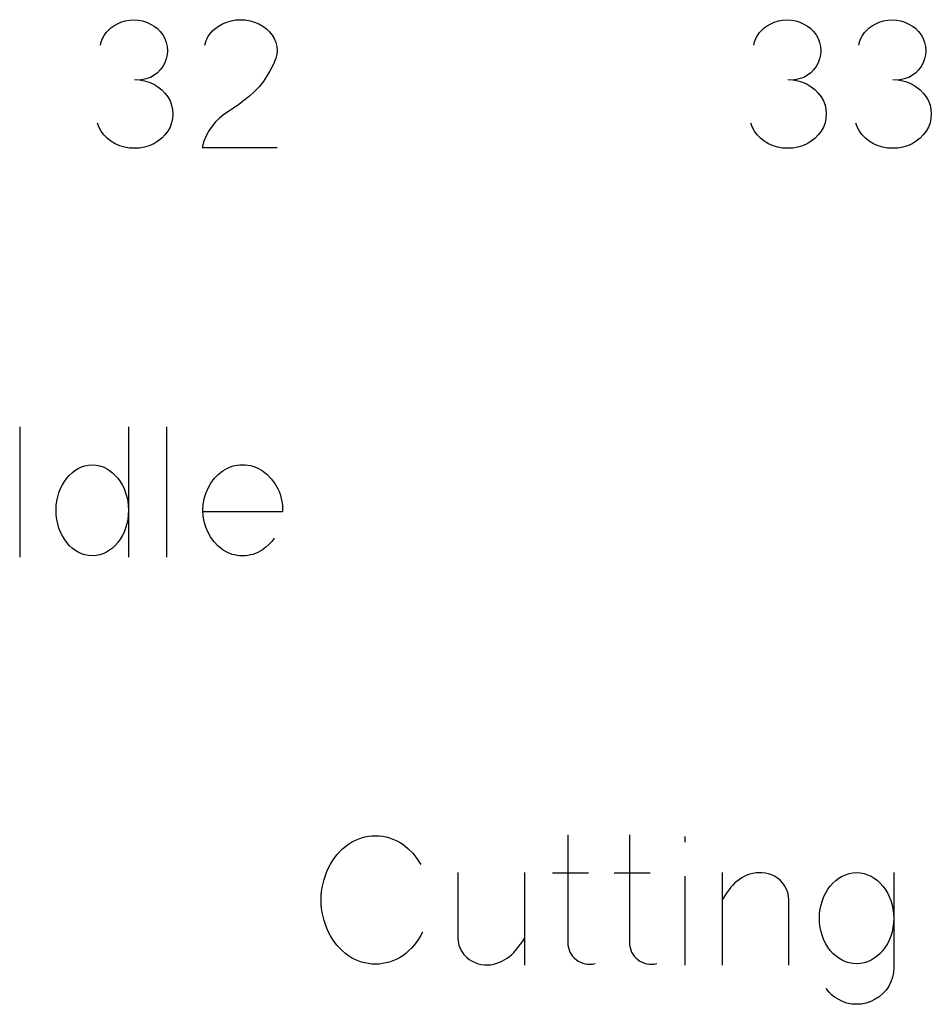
# Model space of a CAD drawing. Header units: inches. Extents: x 1880 to 2363, y -453 to -54.
# Tile 579 of 656: x 1908.248 to 1908.458, y -68.232 to -68.006. Entities that reach past the tile are written whole.
import ezdxf

# ---------------------------------------------------------------- set-up
doc = ezdxf.new("R2010")
doc.units = ezdxf.units.IN
doc.header["$LTSCALE"] = 0.5
doc.header["$MEASUREMENT"] = 0

msp = doc.modelspace()

# ---------------------------------------------------------------- linework, layer by layer
at = {"color": 7, "linetype": 'Continuous'}
for p, q in [((1908.26946, -68.00738), (1908.27011, -68.00692)), ((1908.27011, -68.00692), (1908.2708, -68.00653)), ((1908.2708, -68.00653), (1908.27174, -68.00611)), ((1908.27174, -68.00611), (1908.27271, -68.00582)), ((1908.27271, -68.00582), (1908.27369, -68.00564)), ((1908.27369, -68.00564), (1908.2747, -68.00558)), ((1908.2747, -68.00558), (1908.27571, -68.00564)), ((1908.27571, -68.00564), (1908.27669, -68.00582)), ((1908.27669, -68.00582), (1908.27765, -68.00611)), ((1908.27765, -68.00611), (1908.2786, -68.00653)), ((1908.2786, -68.00653), (1908.27942, -68.00701)), ((1908.27942, -68.00701), (1908.28016, -68.00759)), ((1908.29328, -68.0077), (1908.2942, -68.00702)), ((1908.2942, -68.00702), (1908.29515, -68.00647)), ((1908.29515, -68.00647), (1908.29613, -68.00607)), ((1908.29613, -68.00607), (1908.29713, -68.00579)), ((1908.29713, -68.00579), (1908.29821, -68.0056)), ((1908.29821, -68.0056), (1908.2993, -68.00554)), ((1908.2993, -68.00554), (1908.30038, -68.0056)), ((1908.30038, -68.0056), (1908.30148, -68.00579)), ((1908.30148, -68.00579), (1908.30251, -68.00609)), ((1908.30251, -68.00609), (1908.30348, -68.00649)), ((1908.30348, -68.00649), (1908.30439, -68.007)), ((1908.30439, -68.007), (1908.30525, -68.00761)), ((1908.41985, -68.00738), (1908.42049, -68.00692)), ((1908.42049, -68.00692), (1908.42119, -68.00653)), ((1908.42119, -68.00653), (1908.42213, -68.00611)), ((1908.42213, -68.00611), (1908.42309, -68.00582)), ((1908.42309, -68.00582), (1908.42407, -68.00564)), ((1908.42407, -68.00564), (1908.42508, -68.00558)), ((1908.42508, -68.00558), (1908.42609, -68.00564)), ((1908.42609, -68.00564), (1908.42707, -68.00582)), ((1908.42707, -68.00582), (1908.42804, -68.00611)), ((1908.42804, -68.00611), (1908.42898, -68.00653)), ((1908.42898, -68.00653), (1908.42981, -68.00701)), ((1908.42981, -68.00701), (1908.43054, -68.00759)), ((1908.44402, -68.00738), (1908.44466, -68.00692)), ((1908.44466, -68.00692), (1908.44536, -68.00653)), ((1908.44536, -68.00653), (1908.4463, -68.00611)), ((1908.4463, -68.00611), (1908.44726, -68.00582)), ((1908.44726, -68.00582), (1908.44825, -68.00564)), ((1908.44825, -68.00564), (1908.44925, -68.00558)), ((1908.44925, -68.00558), (1908.45026, -68.00564)), ((1908.45026, -68.00564), (1908.45125, -68.00582)), ((1908.45125, -68.00582), (1908.45221, -68.00611)), ((1908.45221, -68.00611), (1908.45315, -68.00653)), ((1908.45315, -68.00653), (1908.45398, -68.00701)), ((1908.45398, -68.00701), (1908.45472, -68.00759)), ((1908.26753, -68.00988), (1908.2679, -68.00918)), ((1908.2679, -68.00918), (1908.26836, -68.00852)), ((1908.26836, -68.00852), (1908.26888, -68.00792)), ((1908.26888, -68.00792), (1908.26946, -68.00738)), ((1908.28016, -68.00759), (1908.28081, -68.00827)), ((1908.28081, -68.00827), (1908.28137, -68.00904)), ((1908.28137, -68.00904), (1908.28183, -68.00988)), ((1908.29159, -68.00984), (1908.29184, -68.00936)), ((1908.29184, -68.00936), (1908.29214, -68.00891)), ((1908.29214, -68.00891), (1908.29249, -68.00849)), ((1908.29249, -68.00849), (1908.29286, -68.00808)), ((1908.29286, -68.00808), (1908.29328, -68.0077)), ((1908.30525, -68.00761), (1908.30598, -68.00833)), ((1908.30598, -68.00833), (1908.30657, -68.00908)), ((1908.30657, -68.00908), (1908.30705, -68.0099)), ((1908.41791, -68.00988), (1908.41828, -68.00918)), ((1908.41828, -68.00918), (1908.41874, -68.00852)), ((1908.41874, -68.00852), (1908.41927, -68.00792)), ((1908.41927, -68.00792), (1908.41985, -68.00738)), ((1908.43054, -68.00759), (1908.43119, -68.00827)), ((1908.43119, -68.00827), (1908.43175, -68.00904)), ((1908.43175, -68.00904), (1908.43221, -68.00988)), ((1908.44208, -68.00988), (1908.44246, -68.00918)), ((1908.44246, -68.00918), (1908.44291, -68.00852)), ((1908.44291, -68.00852), (1908.44344, -68.00792)), ((1908.44344, -68.00792), (1908.44402, -68.00738)), ((1908.45472, -68.00759), (1908.45536, -68.00827)), ((1908.45536, -68.00827), (1908.45593, -68.00904)), ((1908.45593, -68.00904), (1908.45638, -68.00988)), ((1908.26703, -68.01138), (1908.26723, -68.01062)), ((1908.26723, -68.01062), (1908.26753, -68.00988)), ((1908.28183, -68.00988), (1908.28216, -68.01077)), ((1908.28216, -68.01077), (1908.28237, -68.01169)), ((1908.28237, -68.01169), (1908.28244, -68.01267)), ((1908.29104, -68.01138), (1908.29119, -68.01084)), ((1908.29119, -68.01084), (1908.29137, -68.01033)), ((1908.29137, -68.01033), (1908.29159, -68.00984)), ((1908.30705, -68.0099), (1908.30741, -68.0108)), ((1908.30741, -68.0108), (1908.30762, -68.01169)), ((1908.30762, -68.01169), (1908.3077, -68.01259)), ((1908.41741, -68.01138), (1908.41762, -68.01062)), ((1908.41762, -68.01062), (1908.41791, -68.00988)), ((1908.43221, -68.00988), (1908.43254, -68.01077)), ((1908.43254, -68.01077), (1908.43275, -68.01169)), ((1908.43275, -68.01169), (1908.43283, -68.01267)), ((1908.44159, -68.01138), (1908.44179, -68.01062)), ((1908.44179, -68.01062), (1908.44208, -68.00988)), ((1908.45638, -68.00988), (1908.45671, -68.01077)), ((1908.45671, -68.01077), (1908.45692, -68.01169)), ((1908.45692, -68.01169), (1908.457, -68.01267)), ((1908.28237, -68.01364), (1908.28216, -68.01457)), ((1908.28244, -68.01267), (1908.28237, -68.01364)), ((1908.30762, -68.0135), (1908.30741, -68.01441)), ((1908.3077, -68.01259), (1908.30762, -68.0135)), ((1908.43275, -68.01364), (1908.43254, -68.01457)), ((1908.43283, -68.01267), (1908.43275, -68.01364)), ((1908.45692, -68.01364), (1908.45671, -68.01457)), ((1908.457, -68.01267), (1908.45692, -68.01364)), ((1908.28137, -68.01629), (1908.28081, -68.01706)), ((1908.28183, -68.01545), (1908.28137, -68.01629)), ((1908.28216, -68.01457), (1908.28183, -68.01545)), ((1908.30704, -68.01536), (1908.30657, -68.01638)), ((1908.30741, -68.01441), (1908.30704, -68.01536)), ((1908.43175, -68.01629), (1908.43119, -68.01706)), ((1908.43221, -68.01545), (1908.43175, -68.01629)), ((1908.43254, -68.01457), (1908.43221, -68.01545)), ((1908.45593, -68.01629), (1908.45536, -68.01706)), ((1908.45638, -68.01545), (1908.45593, -68.01629)), ((1908.45671, -68.01457), (1908.45638, -68.01545)), ((1908.27942, -68.01831), (1908.2786, -68.0188)), ((1908.28016, -68.01774), (1908.27942, -68.01831)), ((1908.28081, -68.01706), (1908.28016, -68.01774)), ((1908.30598, -68.01747), (1908.30529, -68.01864)), ((1908.30657, -68.01638), (1908.30598, -68.01747)), ((1908.42981, -68.01831), (1908.42898, -68.0188)), ((1908.43054, -68.01774), (1908.42981, -68.01831)), ((1908.43119, -68.01706), (1908.43054, -68.01774)), ((1908.45398, -68.01831), (1908.45315, -68.0188)), ((1908.45472, -68.01774), (1908.45398, -68.01831)), ((1908.45536, -68.01706), (1908.45472, -68.01774)), ((1908.27486, -68.0193), (1908.27603, -68.01936)), ((1908.27603, -68.01936), (1908.27716, -68.01957)), ((1908.27688, -68.01928), (1908.27628, -68.01938)), ((1908.27745, -68.01918), (1908.27688, -68.01928)), ((1908.27716, -68.01957), (1908.27824, -68.0199)), ((1908.27802, -68.01902), (1908.27745, -68.01918)), ((1908.2786, -68.0188), (1908.27802, -68.01902)), ((1908.27824, -68.0199), (1908.2793, -68.02038)), ((1908.2793, -68.02038), (1908.28027, -68.02096)), ((1908.3045, -68.01981), (1908.30357, -68.02095)), ((1908.30529, -68.01864), (1908.3045, -68.01981)), ((1908.42525, -68.0193), (1908.42641, -68.01936)), ((1908.42641, -68.01936), (1908.42754, -68.01957)), ((1908.42726, -68.01928), (1908.42666, -68.01938)), ((1908.42783, -68.01918), (1908.42726, -68.01928)), ((1908.42754, -68.01957), (1908.42863, -68.0199)), ((1908.4284, -68.01902), (1908.42783, -68.01918)), ((1908.42898, -68.0188), (1908.4284, -68.01902)), ((1908.42863, -68.0199), (1908.42968, -68.02038)), ((1908.42968, -68.02038), (1908.43066, -68.02096)), ((1908.44942, -68.0193), (1908.45059, -68.01936)), ((1908.45059, -68.01936), (1908.45171, -68.01957)), ((1908.45144, -68.01928), (1908.45083, -68.01938)), ((1908.45201, -68.01918), (1908.45144, -68.01928)), ((1908.45171, -68.01957), (1908.4528, -68.0199)), ((1908.45258, -68.01902), (1908.45201, -68.01918)), ((1908.45315, -68.0188), (1908.45258, -68.01902)), ((1908.4528, -68.0199), (1908.45385, -68.02038)), ((1908.45385, -68.02038), (1908.45483, -68.02096)), ((1908.28027, -68.02096), (1908.28114, -68.02164)), ((1908.28114, -68.02164), (1908.28189, -68.02241)), ((1908.28189, -68.02241), (1908.28253, -68.02328)), ((1908.30251, -68.02206), (1908.30132, -68.02315)), ((1908.30357, -68.02095), (1908.30251, -68.02206)), ((1908.43066, -68.02096), (1908.43153, -68.02164)), ((1908.43153, -68.02164), (1908.43228, -68.02241)), ((1908.43228, -68.02241), (1908.43291, -68.02328)), ((1908.45483, -68.02096), (1908.4557, -68.02164)), ((1908.4557, -68.02164), (1908.45645, -68.02241)), ((1908.45645, -68.02241), (1908.45708, -68.02328)), ((1908.28253, -68.02328), (1908.28306, -68.02424)), ((1908.28306, -68.02424), (1908.28343, -68.02521)), ((1908.28343, -68.02521), (1908.28366, -68.0262)), ((1908.29887, -68.02506), (1908.29768, -68.02589)), ((1908.30008, -68.02415), (1908.29887, -68.02506)), ((1908.30132, -68.02315), (1908.30008, -68.02415)), ((1908.43291, -68.02328), (1908.43344, -68.02424)), ((1908.43344, -68.02424), (1908.43382, -68.02521)), ((1908.43382, -68.02521), (1908.43404, -68.0262)), ((1908.45708, -68.02328), (1908.45761, -68.02424)), ((1908.45761, -68.02424), (1908.45799, -68.02521)), ((1908.45799, -68.02521), (1908.45821, -68.0262)), ((1908.28366, -68.0262), (1908.28373, -68.02721)), ((1908.28373, -68.02721), (1908.28366, -68.02824)), ((1908.29542, -68.02737), (1908.29443, -68.02819)), ((1908.29651, -68.02663), (1908.29542, -68.02737)), ((1908.29768, -68.02589), (1908.29651, -68.02663)), ((1908.43404, -68.0262), (1908.43412, -68.02721)), ((1908.43412, -68.02721), (1908.43404, -68.02824)), ((1908.45821, -68.0262), (1908.45829, -68.02721)), ((1908.45829, -68.02721), (1908.45821, -68.02824)), ((1908.26671, -68.03032), (1908.26633, -68.02937)), ((1908.28343, -68.02924), (1908.28306, -68.03023)), ((1908.28366, -68.02824), (1908.28343, -68.02924)), ((1908.29354, -68.02907), (1908.29274, -68.03003)), ((1908.29443, -68.02819), (1908.29354, -68.02907)), ((1908.4171, -68.03032), (1908.41671, -68.02937)), ((1908.43382, -68.02924), (1908.43344, -68.03023)), ((1908.43404, -68.02824), (1908.43382, -68.02924)), ((1908.44127, -68.03032), (1908.44089, -68.02937)), ((1908.45799, -68.02924), (1908.45761, -68.03023)), ((1908.45821, -68.02824), (1908.45799, -68.02924)), ((1908.2672, -68.03119), (1908.26671, -68.03032)), ((1908.26783, -68.03205), (1908.2672, -68.03119)), ((1908.26858, -68.03283), (1908.26783, -68.03205)), ((1908.28189, -68.03205), (1908.28114, -68.03283)), ((1908.28253, -68.03119), (1908.28189, -68.03205)), ((1908.28306, -68.03023), (1908.28253, -68.03119)), ((1908.29202, -68.03108), (1908.29139, -68.03225)), ((1908.29274, -68.03003), (1908.29202, -68.03108)), ((1908.41758, -68.03119), (1908.4171, -68.03032)), ((1908.41822, -68.03205), (1908.41758, -68.03119)), ((1908.41897, -68.03283), (1908.41822, -68.03205)), ((1908.43228, -68.03205), (1908.43153, -68.03283)), ((1908.43291, -68.03119), (1908.43228, -68.03205)), ((1908.43344, -68.03023), (1908.43291, -68.03119)), ((1908.44175, -68.03119), (1908.44127, -68.03032)), ((1908.44239, -68.03205), (1908.44175, -68.03119)), ((1908.44314, -68.03283), (1908.44239, -68.03205)), ((1908.45645, -68.03205), (1908.4557, -68.03283)), ((1908.45708, -68.03119), (1908.45645, -68.03205)), ((1908.45761, -68.03023), (1908.45708, -68.03119)), ((1908.26945, -68.03351), (1908.26858, -68.03283)), ((1908.27043, -68.03409), (1908.26945, -68.03351)), ((1908.27147, -68.03455), (1908.27043, -68.03409)), ((1908.2793, -68.03409), (1908.27826, -68.03455)), ((1908.28027, -68.03351), (1908.2793, -68.03409)), ((1908.28114, -68.03283), (1908.28027, -68.03351)), ((1908.29086, -68.03352), (1908.29042, -68.03492)), ((1908.29139, -68.03225), (1908.29086, -68.03352)), ((1908.41984, -68.03351), (1908.41897, -68.03283)), ((1908.42081, -68.03409), (1908.41984, -68.03351)), ((1908.42185, -68.03455), (1908.42081, -68.03409)), ((1908.42968, -68.03409), (1908.42864, -68.03455)), ((1908.43066, -68.03351), (1908.42968, -68.03409)), ((1908.43153, -68.03283), (1908.43066, -68.03351)), ((1908.44401, -68.03351), (1908.44314, -68.03283)), ((1908.44499, -68.03409), (1908.44401, -68.03351)), ((1908.44602, -68.03455), (1908.44499, -68.03409)), ((1908.45385, -68.03409), (1908.45282, -68.03455)), ((1908.45483, -68.03351), (1908.45385, -68.03409)), ((1908.4557, -68.03283), (1908.45483, -68.03351)), ((1908.27256, -68.03487), (1908.27147, -68.03455)), ((1908.27369, -68.03506), (1908.27256, -68.03487)), ((1908.27487, -68.03513), (1908.27369, -68.03506)), ((1908.27604, -68.03506), (1908.27487, -68.03513)), ((1908.27717, -68.03487), (1908.27604, -68.03506)), ((1908.27826, -68.03455), (1908.27717, -68.03487)), ((1908.29042, -68.03492), (1908.3077, -68.03492)), ((1908.42294, -68.03487), (1908.42185, -68.03455)), ((1908.42407, -68.03506), (1908.42294, -68.03487)), ((1908.42525, -68.03513), (1908.42407, -68.03506)), ((1908.42643, -68.03506), (1908.42525, -68.03513)), ((1908.42756, -68.03487), (1908.42643, -68.03506)), ((1908.42864, -68.03455), (1908.42756, -68.03487)), ((1908.44711, -68.03487), (1908.44602, -68.03455)), ((1908.44824, -68.03506), (1908.44711, -68.03487)), ((1908.44942, -68.03513), (1908.44824, -68.03506)), ((1908.4506, -68.03506), (1908.44942, -68.03513)), ((1908.45173, -68.03487), (1908.4506, -68.03506)), ((1908.45282, -68.03455), (1908.45173, -68.03487)), ((1908.24845, -68.09919), (1908.24845, -68.12919)), ((1908.27349, -68.09919), (1908.27349, -68.12919)), ((1908.28226, -68.09923), (1908.28226, -68.12919)), ((1908.26118, -68.10925), (1908.26191, -68.1088)), ((1908.26191, -68.1088), (1908.26268, -68.10844)), ((1908.26268, -68.10844), (1908.26348, -68.10818)), ((1908.26348, -68.10818), (1908.2643, -68.10803)), ((1908.2643, -68.10803), (1908.26516, -68.10797)), ((1908.26516, -68.10797), (1908.26602, -68.10803)), ((1908.26602, -68.10803), (1908.26684, -68.10818)), ((1908.26684, -68.10818), (1908.26765, -68.10844)), ((1908.26765, -68.10844), (1908.26842, -68.1088)), ((1908.26842, -68.1088), (1908.26915, -68.10925)), ((1908.2952, -68.10934), (1908.29572, -68.10901)), ((1908.29572, -68.10901), (1908.29626, -68.10872)), ((1908.29626, -68.10872), (1908.29681, -68.10848)), ((1908.29681, -68.10848), (1908.29737, -68.10828)), ((1908.29737, -68.10828), (1908.29795, -68.10813)), ((1908.29795, -68.10813), (1908.29854, -68.10802)), ((1908.29854, -68.10802), (1908.29914, -68.10795)), ((1908.29914, -68.10795), (1908.29975, -68.10793)), ((1908.29975, -68.10793), (1908.30037, -68.10795)), ((1908.30037, -68.10795), (1908.30098, -68.10802)), ((1908.30098, -68.10802), (1908.30157, -68.10813)), ((1908.30157, -68.10813), (1908.30215, -68.10828)), ((1908.30215, -68.10828), (1908.30272, -68.10848)), ((1908.30272, -68.10848), (1908.30328, -68.10872)), ((1908.30328, -68.10872), (1908.30382, -68.10901)), ((1908.30382, -68.10901), (1908.30436, -68.10934)), ((1908.25875, -68.11178), (1908.25928, -68.11104)), ((1908.25928, -68.11104), (1908.25987, -68.11038)), ((1908.25987, -68.11038), (1908.2605, -68.10978)), ((1908.2605, -68.10978), (1908.26118, -68.10925)), ((1908.26915, -68.10925), (1908.26983, -68.10978)), ((1908.26983, -68.10978), (1908.27046, -68.11038)), ((1908.27046, -68.11038), (1908.27105, -68.11104)), ((1908.27105, -68.11104), (1908.27158, -68.11178)), ((1908.29246, -68.11217), (1908.29325, -68.11112)), ((1908.29325, -68.11112), (1908.29416, -68.11018)), ((1908.29416, -68.11018), (1908.2952, -68.10934)), ((1908.30436, -68.10934), (1908.30543, -68.1102)), ((1908.30543, -68.1102), (1908.30637, -68.11118)), ((1908.30637, -68.11118), (1908.30718, -68.11226)), ((1908.25749, -68.11436), (1908.25785, -68.11343)), ((1908.25785, -68.11343), (1908.25827, -68.11258)), ((1908.25827, -68.11258), (1908.25875, -68.11178)), ((1908.27158, -68.11178), (1908.27205, -68.11258)), ((1908.27205, -68.11258), (1908.27247, -68.11343)), ((1908.27247, -68.11343), (1908.27283, -68.11436)), ((1908.29128, -68.11454), (1908.2918, -68.11332)), ((1908.2918, -68.11332), (1908.29246, -68.11217)), ((1908.30718, -68.11226), (1908.30786, -68.11346)), ((1908.30786, -68.11346), (1908.30814, -68.11409)), ((1908.257, -68.11632), (1908.2572, -68.11533)), ((1908.2572, -68.11533), (1908.25749, -68.11436)), ((1908.27283, -68.11436), (1908.27312, -68.11533)), ((1908.27312, -68.11533), (1908.27333, -68.11632)), ((1908.29068, -68.11708), (1908.2909, -68.11579)), ((1908.2909, -68.11579), (1908.29128, -68.11454)), ((1908.30814, -68.11409), (1908.30839, -68.11473)), ((1908.30839, -68.11473), (1908.30858, -68.11539)), ((1908.30858, -68.11539), (1908.30873, -68.11605)), ((1908.25683, -68.11841), (1908.25687, -68.11735)), ((1908.25687, -68.11735), (1908.257, -68.11632)), ((1908.27333, -68.11632), (1908.27345, -68.11735)), ((1908.27345, -68.11735), (1908.27349, -68.11841)), ((1908.2906, -68.11841), (1908.29068, -68.11708)), ((1908.30873, -68.11605), (1908.30884, -68.11672)), ((1908.30884, -68.11672), (1908.30891, -68.1174)), ((1908.30891, -68.1174), (1908.30893, -68.11809)), ((1908.30893, -68.11809), (1908.30891, -68.11879)), ((1908.25687, -68.11949), (1908.25683, -68.11841)), ((1908.257, -68.12054), (1908.25687, -68.11949)), ((1908.2572, -68.12154), (1908.257, -68.12054)), ((1908.27333, -68.12054), (1908.27312, -68.12154)), ((1908.27345, -68.11949), (1908.27333, -68.12054)), ((1908.27349, -68.11841), (1908.27345, -68.11949)), ((1908.29068, -68.11974), (1908.2906, -68.11841)), ((1908.30891, -68.11879), (1908.29068, -68.11879)), ((1908.2909, -68.12103), (1908.29068, -68.11974)), ((1908.25749, -68.12252), (1908.2572, -68.12154)), ((1908.25785, -68.12344), (1908.25749, -68.12252)), ((1908.27283, -68.12252), (1908.27247, -68.12344)), ((1908.27312, -68.12154), (1908.27283, -68.12252)), ((1908.29128, -68.12229), (1908.2909, -68.12103)), ((1908.2918, -68.12351), (1908.29128, -68.12229)), ((1908.25827, -68.1243), (1908.25785, -68.12344)), ((1908.25875, -68.12509), (1908.25827, -68.1243)), ((1908.27205, -68.1243), (1908.27158, -68.12509)), ((1908.27247, -68.12344), (1908.27205, -68.1243)), ((1908.29246, -68.12466), (1908.2918, -68.12351)), ((1908.29325, -68.1257), (1908.29246, -68.12466)), ((1908.30701, -68.12484), (1908.30646, -68.1256)), ((1908.25928, -68.12583), (1908.25875, -68.12509)), ((1908.25987, -68.1265), (1908.25928, -68.12583)), ((1908.2605, -68.1271), (1908.25987, -68.1265)), ((1908.26118, -68.12762), (1908.2605, -68.1271)), ((1908.26983, -68.1271), (1908.26915, -68.12762)), ((1908.27046, -68.1265), (1908.26983, -68.1271)), ((1908.27105, -68.12583), (1908.27046, -68.1265)), ((1908.27158, -68.12509), (1908.27105, -68.12583)), ((1908.29416, -68.12665), (1908.29325, -68.1257)), ((1908.2952, -68.12749), (1908.29416, -68.12665)), ((1908.30512, -68.12692), (1908.30436, -68.12749)), ((1908.30583, -68.12629), (1908.30512, -68.12692)), ((1908.30646, -68.1256), (1908.30583, -68.12629)), ((1908.26191, -68.12807), (1908.26118, -68.12762)), ((1908.26268, -68.12843), (1908.26191, -68.12807)), ((1908.26348, -68.12869), (1908.26268, -68.12843)), ((1908.2643, -68.12885), (1908.26348, -68.12869)), ((1908.26516, -68.1289), (1908.2643, -68.12885)), ((1908.26602, -68.12885), (1908.26516, -68.1289)), ((1908.26684, -68.12869), (1908.26602, -68.12885)), ((1908.26765, -68.12843), (1908.26684, -68.12869)), ((1908.26842, -68.12807), (1908.26765, -68.12843)), ((1908.26915, -68.12762), (1908.26842, -68.12807)), ((1908.29572, -68.12782), (1908.2952, -68.12749)), ((1908.29626, -68.12811), (1908.29572, -68.12782)), ((1908.29681, -68.12835), (1908.29626, -68.12811)), ((1908.29737, -68.12855), (1908.29681, -68.12835)), ((1908.29795, -68.1287), (1908.29737, -68.12855)), ((1908.29854, -68.12881), (1908.29795, -68.1287)), ((1908.29914, -68.12888), (1908.29854, -68.12881)), ((1908.29975, -68.1289), (1908.29914, -68.12888)), ((1908.30037, -68.12888), (1908.29975, -68.1289)), ((1908.30098, -68.12881), (1908.30037, -68.12888)), ((1908.30157, -68.1287), (1908.30098, -68.12881)), ((1908.30215, -68.12855), (1908.30157, -68.1287)), ((1908.30272, -68.12835), (1908.30215, -68.12855)), ((1908.30328, -68.12811), (1908.30272, -68.12835)), ((1908.30382, -68.12782), (1908.30328, -68.12811)), ((1908.30436, -68.12749), (1908.30382, -68.12782)), ((1908.32341, -68.19576), (1908.3241, -68.19524)), ((1908.3241, -68.19524), (1908.32485, -68.19478)), ((1908.32485, -68.19478), (1908.3256, -68.19439)), ((1908.3256, -68.19439), (1908.32637, -68.19405)), ((1908.32637, -68.19405), (1908.32714, -68.19377)), ((1908.32714, -68.19377), (1908.32793, -68.19356)), ((1908.32793, -68.19356), (1908.32873, -68.19341)), ((1908.32873, -68.19341), (1908.32954, -68.19332)), ((1908.32954, -68.19332), (1908.33036, -68.19329)), ((1908.33036, -68.19329), (1908.33119, -68.19332)), ((1908.33119, -68.19332), (1908.332, -68.19341)), ((1908.332, -68.19341), (1908.3328, -68.19356)), ((1908.3328, -68.19356), (1908.33358, -68.19377)), ((1908.33358, -68.19377), (1908.33436, -68.19405)), ((1908.33436, -68.19405), (1908.33512, -68.19439)), ((1908.33512, -68.19439), (1908.33588, -68.19478)), ((1908.33588, -68.19478), (1908.33662, -68.19524)), ((1908.33662, -68.19524), (1908.33783, -68.1962)), ((1908.37462, -68.19308), (1908.37462, -68.21786)), ((1908.38881, -68.19308), (1908.38882, -68.21786)), ((1908.40156, -68.19346), (1908.40156, -68.19474)), ((1908.32154, -68.19759), (1908.32213, -68.19693)), ((1908.32213, -68.19693), (1908.32275, -68.19632)), ((1908.32275, -68.19632), (1908.32341, -68.19576)), ((1908.33783, -68.1962), (1908.33892, -68.19729)), ((1908.33892, -68.19729), (1908.3399, -68.19852)), ((1908.31955, -68.20067), (1908.31999, -68.19983)), ((1908.31999, -68.19983), (1908.32047, -68.19904)), ((1908.32047, -68.19904), (1908.32099, -68.19829)), ((1908.32099, -68.19829), (1908.32154, -68.19759)), ((1908.3399, -68.19852), (1908.34077, -68.19988)), ((1908.31881, -68.20244), (1908.31915, -68.20154)), ((1908.31915, -68.20154), (1908.31955, -68.20067)), ((1908.34932, -68.20178), (1908.34932, -68.21678)), ((1908.36473, -68.22304), (1908.36473, -68.20178)), ((1908.37106, -68.20183), (1908.37939, -68.20183)), ((1908.38526, -68.20183), (1908.39358, -68.20183)), ((1908.41011, -68.20178), (1908.41011, -68.22304)), ((1908.4172, -68.20196), (1908.41649, -68.20216)), ((1908.41792, -68.20184), (1908.4172, -68.20196)), ((1908.41864, -68.20179), (1908.41792, -68.20184)), ((1908.41937, -68.20181), (1908.41864, -68.20179)), ((1908.42009, -68.2019), (1908.41937, -68.20181)), ((1908.42081, -68.20206), (1908.42009, -68.2019)), ((1908.4215, -68.2023), (1908.42081, -68.20206)), ((1908.43854, -68.20225), (1908.43936, -68.20199)), ((1908.43936, -68.20199), (1908.44021, -68.20184)), ((1908.44021, -68.20184), (1908.44109, -68.20178)), ((1908.44109, -68.20178), (1908.44196, -68.20184)), ((1908.44196, -68.20184), (1908.44282, -68.20199)), ((1908.44282, -68.20199), (1908.44363, -68.20225)), ((1908.44963, -68.20178), (1908.44963, -68.22367)), ((1908.31809, -68.20519), (1908.31827, -68.20426)), ((1908.31827, -68.20426), (1908.31851, -68.20334)), ((1908.31851, -68.20334), (1908.31881, -68.20244)), ((1908.40156, -68.20262), (1908.40156, -68.22304)), ((1908.41309, -68.20416), (1908.41262, -68.20463)), ((1908.41358, -68.20373), (1908.41309, -68.20416)), ((1908.41411, -68.20334), (1908.41358, -68.20373)), ((1908.41466, -68.20298), (1908.41411, -68.20334)), ((1908.41524, -68.20267), (1908.41466, -68.20298)), ((1908.41586, -68.2024), (1908.41524, -68.20267)), ((1908.41649, -68.20216), (1908.41586, -68.2024)), ((1908.42217, -68.20262), (1908.4215, -68.2023)), ((1908.42289, -68.20307), (1908.42217, -68.20262)), ((1908.42354, -68.20359), (1908.42289, -68.20307)), ((1908.4241, -68.2042), (1908.42354, -68.20359)), ((1908.42459, -68.20488), (1908.4241, -68.2042)), ((1908.43503, -68.20488), (1908.43564, -68.2042)), ((1908.43564, -68.2042), (1908.43629, -68.20359)), ((1908.43629, -68.20359), (1908.437, -68.20307)), ((1908.437, -68.20307), (1908.43775, -68.20262)), ((1908.43775, -68.20262), (1908.43854, -68.20225)), ((1908.44363, -68.20225), (1908.44442, -68.20262)), ((1908.44442, -68.20262), (1908.44517, -68.20307)), ((1908.44517, -68.20307), (1908.44588, -68.20359)), ((1908.44588, -68.20359), (1908.44653, -68.2042)), ((1908.44653, -68.2042), (1908.44713, -68.20488)), ((1908.31787, -68.20711), (1908.31795, -68.20614)), ((1908.31795, -68.20614), (1908.31809, -68.20519)), ((1908.41113, -68.20653), (1908.41011, -68.20804)), ((1908.41218, -68.20514), (1908.41113, -68.20653)), ((1908.41262, -68.20463), (1908.41218, -68.20514)), ((1908.42499, -68.20561), (1908.42459, -68.20488)), ((1908.42527, -68.20638), (1908.42499, -68.20561)), ((1908.42545, -68.20719), (1908.42527, -68.20638)), ((1908.43358, -68.20729), (1908.434, -68.20642)), ((1908.434, -68.20642), (1908.43449, -68.20562)), ((1908.43449, -68.20562), (1908.43503, -68.20488)), ((1908.44713, -68.20488), (1908.44768, -68.20562)), ((1908.44768, -68.20562), (1908.44817, -68.20642)), ((1908.44817, -68.20642), (1908.4486, -68.20729)), ((1908.31785, -68.20808), (1908.31787, -68.20711)), ((1908.31787, -68.20905), (1908.31785, -68.20808)), ((1908.42553, -68.20804), (1908.42545, -68.20719)), ((1908.42552, -68.22304), (1908.42553, -68.20804)), ((1908.43292, -68.20918), (1908.43321, -68.20821)), ((1908.43321, -68.20821), (1908.43358, -68.20729)), ((1908.4486, -68.20729), (1908.44896, -68.20821)), ((1908.44896, -68.20821), (1908.44925, -68.20918)), ((1908.31795, -68.21001), (1908.31787, -68.20905)), ((1908.31809, -68.21095), (1908.31795, -68.21001)), ((1908.31827, -68.21187), (1908.31809, -68.21095)), ((1908.43259, -68.21121), (1908.43272, -68.21018)), ((1908.43272, -68.21018), (1908.43292, -68.20918)), ((1908.44925, -68.20918), (1908.44946, -68.21018)), ((1908.44946, -68.21018), (1908.44958, -68.21121)), ((1908.31851, -68.21279), (1908.31827, -68.21187)), ((1908.31881, -68.2137), (1908.31851, -68.21279)), ((1908.43255, -68.21227), (1908.43259, -68.21121)), ((1908.43259, -68.21335), (1908.43255, -68.21227)), ((1908.43272, -68.21439), (1908.43259, -68.21335)), ((1908.44958, -68.21335), (1908.44946, -68.21439)), ((1908.44958, -68.21121), (1908.44963, -68.21227)), ((1908.44963, -68.21227), (1908.44958, -68.21335)), ((1908.31915, -68.21458), (1908.31881, -68.2137)), ((1908.31955, -68.21546), (1908.31915, -68.21458)), ((1908.31999, -68.2163), (1908.31955, -68.21546)), ((1908.34118, -68.21546), (1908.34073, -68.21629)), ((1908.43292, -68.2154), (1908.43272, -68.21439)), ((1908.43321, -68.21637), (1908.43292, -68.2154)), ((1908.44925, -68.2154), (1908.44896, -68.21637)), ((1908.44946, -68.21439), (1908.44925, -68.2154)), ((1908.32047, -68.21709), (1908.31999, -68.2163)), ((1908.32099, -68.21783), (1908.32047, -68.21709)), ((1908.32154, -68.21853), (1908.32099, -68.21783)), ((1908.33973, -68.21782), (1908.33919, -68.21853)), ((1908.34025, -68.21708), (1908.33973, -68.21782)), ((1908.34073, -68.21629), (1908.34025, -68.21708)), ((1908.34932, -68.21678), (1908.34939, -68.21763)), ((1908.34939, -68.21763), (1908.34957, -68.21845)), ((1908.36372, -68.21824), (1908.36423, -68.21752)), ((1908.36423, -68.21752), (1908.36473, -68.21678)), ((1908.37462, -68.21786), (1908.37465, -68.21844)), ((1908.38882, -68.21786), (1908.38885, -68.21844)), ((1908.43358, -68.21729), (1908.43321, -68.21637)), ((1908.434, -68.21815), (1908.43358, -68.21729)), ((1908.4486, -68.21729), (1908.44817, -68.21815)), ((1908.44896, -68.21637), (1908.4486, -68.21729)), ((1908.32213, -68.21919), (1908.32154, -68.21853)), ((1908.32275, -68.21981), (1908.32213, -68.21919)), ((1908.32341, -68.22037), (1908.32275, -68.21981)), ((1908.33798, -68.2198), (1908.33732, -68.22037)), ((1908.33861, -68.21919), (1908.33798, -68.2198)), ((1908.33919, -68.21853), (1908.33861, -68.21919)), ((1908.34957, -68.21845), (1908.34985, -68.21922)), ((1908.34985, -68.21922), (1908.35023, -68.21996)), ((1908.35023, -68.21996), (1908.35071, -68.22063)), ((1908.36172, -68.22062), (1908.36219, -68.22015)), ((1908.36219, -68.22015), (1908.36262, -68.21964)), ((1908.36262, -68.21964), (1908.36319, -68.21894)), ((1908.36319, -68.21894), (1908.36372, -68.21824)), ((1908.37465, -68.21844), (1908.37475, -68.219)), ((1908.37475, -68.219), (1908.3749, -68.21954)), ((1908.3749, -68.21954), (1908.37512, -68.22006)), ((1908.37512, -68.22006), (1908.37539, -68.22056)), ((1908.38885, -68.21844), (1908.38894, -68.219)), ((1908.38894, -68.219), (1908.3891, -68.21954)), ((1908.3891, -68.21954), (1908.38931, -68.22006)), ((1908.38931, -68.22006), (1908.38959, -68.22056)), ((1908.43449, -68.21895), (1908.434, -68.21815)), ((1908.43503, -68.21969), (1908.43449, -68.21895)), ((1908.43564, -68.22035), (1908.43503, -68.21969)), ((1908.44713, -68.21969), (1908.44653, -68.22035)), ((1908.44768, -68.21895), (1908.44713, -68.21969)), ((1908.44817, -68.21815), (1908.44768, -68.21895)), ((1908.3241, -68.22089), (1908.32341, -68.22037)), ((1908.32485, -68.22135), (1908.3241, -68.22089)), ((1908.3256, -68.22174), (1908.32485, -68.22135)), ((1908.32637, -68.22208), (1908.3256, -68.22174)), ((1908.32714, -68.22235), (1908.32637, -68.22208)), ((1908.32793, -68.22256), (1908.32714, -68.22235)), ((1908.33358, -68.22235), (1908.3328, -68.22256)), ((1908.33436, -68.22208), (1908.33358, -68.22235)), ((1908.33512, -68.22174), (1908.33436, -68.22208)), ((1908.33588, -68.22135), (1908.33512, -68.22174)), ((1908.33662, -68.22089), (1908.33588, -68.22135)), ((1908.33732, -68.22037), (1908.33662, -68.22089)), ((1908.35071, -68.22063), (1908.35127, -68.22123)), ((1908.35127, -68.22123), (1908.35191, -68.22174)), ((1908.35191, -68.22174), (1908.35264, -68.22217)), ((1908.35264, -68.22217), (1908.35331, -68.22249)), ((1908.35331, -68.22249), (1908.354, -68.22273)), ((1908.35831, -68.22263), (1908.35895, -68.22239)), ((1908.35895, -68.22239), (1908.35956, -68.22211)), ((1908.35956, -68.22211), (1908.36014, -68.2218)), ((1908.36014, -68.2218), (1908.36069, -68.22145)), ((1908.36069, -68.22145), (1908.36122, -68.22105)), ((1908.36122, -68.22105), (1908.36172, -68.22062)), ((1908.37539, -68.22056), (1908.37573, -68.22101)), ((1908.37573, -68.22101), (1908.37612, -68.22143)), ((1908.37612, -68.22143), (1908.37657, -68.2218)), ((1908.37657, -68.2218), (1908.37704, -68.22213)), ((1908.37704, -68.22213), (1908.37753, -68.22239)), ((1908.37753, -68.22239), (1908.37805, -68.2226)), ((1908.38959, -68.22056), (1908.38993, -68.22101)), ((1908.38993, -68.22101), (1908.39032, -68.22143)), ((1908.39032, -68.22143), (1908.39077, -68.2218)), ((1908.39077, -68.2218), (1908.39123, -68.22213)), ((1908.39123, -68.22213), (1908.39173, -68.22239)), ((1908.39173, -68.22239), (1908.39225, -68.2226)), ((1908.43629, -68.22095), (1908.43564, -68.22035)), ((1908.437, -68.22147), (1908.43629, -68.22095)), ((1908.43775, -68.22193), (1908.437, -68.22147)), ((1908.43854, -68.22229), (1908.43775, -68.22193)), ((1908.43936, -68.22255), (1908.43854, -68.22229)), ((1908.44363, -68.22229), (1908.44282, -68.22255)), ((1908.44442, -68.22193), (1908.44363, -68.22229)), ((1908.44517, -68.22147), (1908.44442, -68.22193)), ((1908.44588, -68.22095), (1908.44517, -68.22147)), ((1908.44653, -68.22035), (1908.44588, -68.22095)), ((1908.32873, -68.22272), (1908.32793, -68.22256)), ((1908.32954, -68.22281), (1908.32873, -68.22272)), ((1908.33036, -68.22284), (1908.32954, -68.22281)), ((1908.33119, -68.22281), (1908.33036, -68.22284)), ((1908.332, -68.22272), (1908.33119, -68.22281)), ((1908.3328, -68.22256), (1908.332, -68.22272)), ((1908.354, -68.22273), (1908.3547, -68.2229)), ((1908.3547, -68.2229), (1908.35543, -68.223)), ((1908.35543, -68.223), (1908.35616, -68.22302)), ((1908.35616, -68.22302), (1908.35689, -68.22297)), ((1908.35689, -68.22297), (1908.35761, -68.22284)), ((1908.35761, -68.22284), (1908.35831, -68.22263)), ((1908.37805, -68.2226), (1908.3786, -68.22275)), ((1908.3786, -68.22275), (1908.37916, -68.22284)), ((1908.37916, -68.22284), (1908.37973, -68.22287)), ((1908.37973, -68.22287), (1908.3803, -68.22282)), ((1908.3803, -68.22282), (1908.38088, -68.22271)), ((1908.39225, -68.2226), (1908.39279, -68.22275)), ((1908.39279, -68.22275), (1908.39336, -68.22284)), ((1908.39336, -68.22284), (1908.39393, -68.22287)), ((1908.39393, -68.22287), (1908.39449, -68.22282)), ((1908.39449, -68.22282), (1908.39508, -68.22271)), ((1908.44021, -68.2227), (1908.43936, -68.22255)), ((1908.44109, -68.22275), (1908.44021, -68.2227)), ((1908.44196, -68.2227), (1908.44109, -68.22275)), ((1908.44282, -68.22255), (1908.44196, -68.2227)), ((1908.44963, -68.22367), (1908.44955, -68.22479)), ((1908.44899, -68.2269), (1908.44848, -68.22789)), ((1908.44934, -68.22586), (1908.44899, -68.2269)), ((1908.44955, -68.22479), (1908.44934, -68.22586)), ((1908.43467, -68.22922), (1908.43409, -68.22847)), ((1908.43533, -68.22987), (1908.43467, -68.22922)), ((1908.44786, -68.22881), (1908.44713, -68.22962)), ((1908.44848, -68.22789), (1908.44786, -68.22881)), ((1908.43604, -68.23043), (1908.43533, -68.22987)), ((1908.43682, -68.23091), (1908.43604, -68.23043)), ((1908.43783, -68.23142), (1908.43682, -68.23091)), ((1908.43888, -68.23178), (1908.43783, -68.23142)), ((1908.44434, -68.23142), (1908.4433, -68.23178)), ((1908.44536, -68.23091), (1908.44434, -68.23142)), ((1908.4463, -68.23032), (1908.44536, -68.23091)), ((1908.44713, -68.22962), (1908.4463, -68.23032)), ((1908.43997, -68.23201), (1908.43888, -68.23178)), ((1908.44109, -68.23208), (1908.43997, -68.23201)), ((1908.44221, -68.23201), (1908.44109, -68.23208)), ((1908.4433, -68.23178), (1908.44221, -68.23201))]:
    msp.add_line(p, q, dxfattribs=at)

doc.saveas('drawing.dxf')
